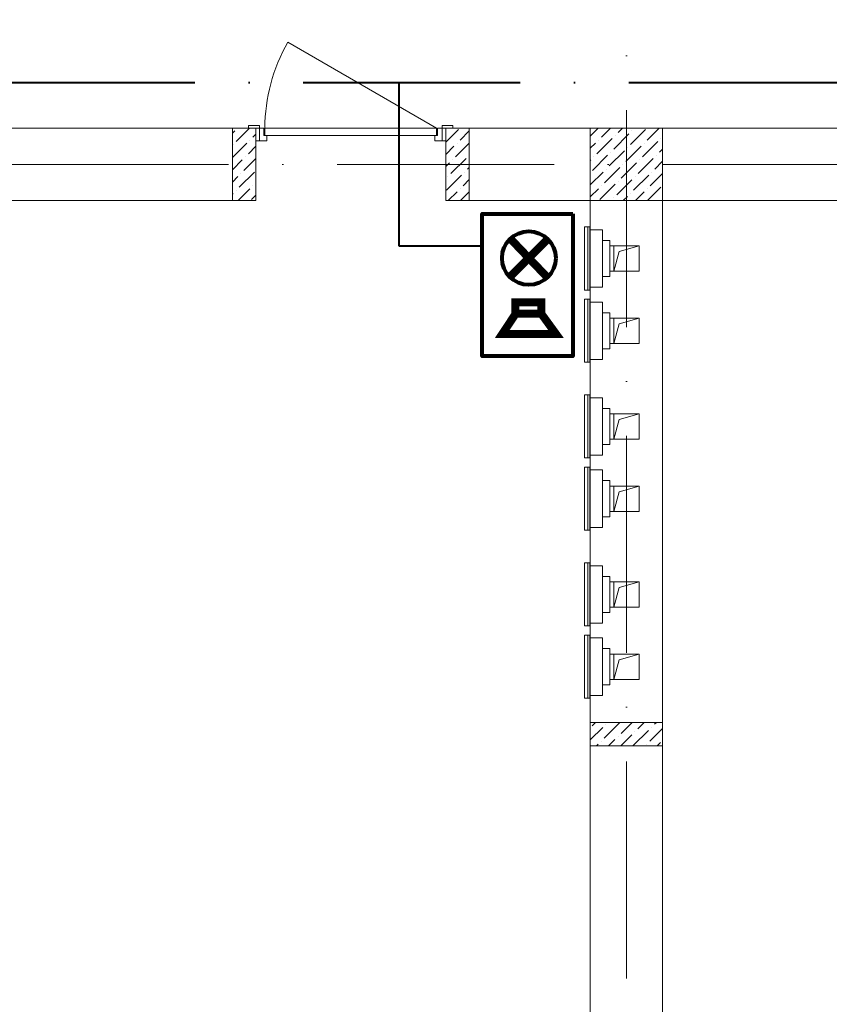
# Model space of a CAD drawing. Header units: millimetres. Extents: x 1114507 to 93926427, y 174473 to 817039.
# Tile 328 of 483: x 1921784 to 1926263, y 481657 to 487101. Entities that reach past the tile are written whole.
import ezdxf

# ---------------------------------------------------------------- set-up
doc = ezdxf.new("R2010")
doc.units = ezdxf.units.MM
doc.linetypes.add('ACAD_ISO10W100', pattern=[18, 12, -3, 0, -3])
doc.linetypes.add('ADSK_Скрыто', pattern=[6, 3, -3])
for name, color, linetype, lineweight in [('_Hidden_', 7, 'ADSK_Скрыто', 9), ('Doors', 86, 'Continuous', 13), ('Mechanical Equipment', 7, 'Continuous', 18), ('размеры', 12, 'Continuous', 15)]:
    doc.layers.add(name, color=color, linetype=linetype, lineweight=lineweight)
doc.layers.add('ventilatsiya', color=7, linetype='Continuous')

# ---------------------------------------------------------------- blocks, each defined once
blk = doc.blocks.new('blokqav3mak')
at = {"color": 1, "linetype": 'ACAD_ISO10W100', "lineweight": 0, "ltscale": 100}
for p, q in [((1612766.4, 782425.1), (1612766.4, 766825.1)), ((1626766.4, 773125.1), (1599766.4, 773125.1))]:
    blk.add_line(p, q, dxfattribs=at)
at = {"lineweight": 0, "ltscale": 100}
for p, q in [((1610716.4, 773325.1), (1602966.4, 773325.1)), ((1610716.4, 772925.1), (1610716.4, 773325.1)), ((1612966.4, 773325.1), (1611766.4, 773325.1)), ((1611766.4, 772925.1), (1611766.4, 773325.1)), ((1615116.4, 773325.1), (1612966.4, 773325.1)), ((1612966.4, 773325.1), (1612966.4, 767025.1)), ((1610716.4, 772925.1), (1603366.4, 772925.1)), ((1612566.4, 772925.1), (1611766.4, 772925.1)), ((1612566.4, 772925.1), (1612566.4, 767025.1)), ((1615116.4, 772925.1), (1612966.4, 772925.1))]:
    blk.add_line(p, q, dxfattribs=at)
at = {"linetype": 'Continuous', "lineweight": 0, "ltscale": 100}
for p, q in [((1610586.4, 773297.2, 0), (1610599.3, 773310.1, 0)), ((1610607.7, 773251.2, 0), (1610681.7, 773325.1, 0)), ((1610700.3, 773276.4, 0), (1610716.4, 773292.5, 0)), ((1611766.4, 773247.5, 0), (1611837.4, 773318.5, 0)), ((1611845.8, 773259.6, 0), (1611896.4, 773310.1, 0)), ((1612566.4, 773281.7), (1612609.7, 773325.1)), ((1612628.3, 773276.3), (1612677.1, 773325.1)), ((1612695.7, 773209), (1612779.9, 773293.2)), ((1612704.1, 773284.8), (1612704.1, 773284.8)), ((1612720.9, 773301.6), (1612744.5, 773325.1)), ((1612788.3, 773234.2), (1612872.5, 773318.4)), ((1612796.7, 773310), (1612796.7, 773310)), ((1612880.9, 773259.5), (1612946.5, 773325.1)), ((1610586.4, 773162.5, 0), (1610666.7, 773242.8, 0)), ((1610590.9, 773234.3, 0), (1610590.9, 773234.3, 0)), ((1610683.5, 773259.6, 0), (1610683.5, 773259.6, 0)), ((1611820.6, 773167, 0), (1611896.4, 773242.8, 0)), ((1611829, 773242.8, 0), (1611829, 773242.8, 0)), ((1612566.4, 773214.4), (1612594.7, 773242.7)), ((1612603.1, 773183.7), (1612687.3, 773267.9)), ((1612611.5, 773259.5), (1612611.5, 773259.5)), ((1612855.7, 773166.9), (1612939.8, 773251.1)), ((1612864.1, 773242.7), (1612864.1, 773242.7)), ((1612956.7, 773267.9), (1612956.7, 773267.9)), ((1610675.1, 773183.8, 0), (1610716.4, 773225.1, 0)), ((1611766.4, 773180.1, 0), (1611812.2, 773225.9, 0)), ((1611896.3, 773175.4, 0), (1611896.3, 773175.4, 0)), ((1612577.8, 773091.1), (1612662, 773175.3)), ((1612670.4, 773116.4), (1612754.6, 773200.6)), ((1612678.9, 773192.2), (1612678.9, 773192.2)), ((1612763, 773141.6), (1612847.2, 773225.8)), ((1612771.5, 773217.4), (1612771.5, 773217.4)), ((1612931.4, 773175.3), (1612931.4, 773175.3)), ((1612948.3, 773192.2), (1612966.4, 773210.2)), ((1610586.4, 773095.1, 0), (1610641.4, 773150.1, 0)), ((1610649.8, 773091.2, 0), (1610716.4, 773157.7, 0)), ((1610658.2, 773167, 0), (1610658.2, 773167, 0)), ((1611766.4, 773112.8, 0), (1611786.9, 773133.3, 0)), ((1611795.3, 773074.4, 0), (1611879.5, 773158.6, 0)), ((1611803.7, 773150.1, 0), (1611803.7, 773150.1, 0)), ((1612566.4, 773147), (1612569.4, 773150.1)), ((1612586.2, 773166.9), (1612586.2, 773166.9)), ((1612737.8, 773049), (1612822, 773133.2)), ((1612746.2, 773124.8), (1612746.2, 773124.8)), ((1612830.4, 773074.3), (1612914.6, 773158.5)), ((1612838.8, 773150.1), (1612838.8, 773150.1)), ((1612923, 773099.5), (1612966.4, 773142.9)), ((1610624.6, 772998.6, 0), (1610708.8, 773082.8, 0)), ((1610633, 773074.4, 0), (1610633, 773074.4, 0)), ((1611770.1, 772981.8, 0), (1611854.2, 773066, 0)), ((1611871.1, 773082.8, 0), (1611871.1, 773082.8, 0)), ((1611887.9, 773099.6, 0), (1611896.4, 773108.1, 0)), ((1612566.4, 773012.3), (1612636.8, 773082.7)), ((1612645.2, 773023.8), (1612729.4, 773108)), ((1612653.6, 773099.5), (1612653.6, 773099.5)), ((1612805.1, 772981.7), (1612889.3, 773065.9)), ((1612897.7, 773006.9), (1612966.4, 773075.5)), ((1612906.2, 773082.7), (1612906.2, 773082.7)), ((1610586.4, 773027.7, 0), (1610616.1, 773057.5, 0)), ((1611778.5, 773057.5, 0), (1611778.5, 773057.5, 0)), ((1611862.7, 773007, 0), (1611896.4, 773040.7, 0)), ((1612619.9, 772931.2), (1612704.1, 773015.4)), ((1612712.5, 772956.4), (1612796.7, 773040.6)), ((1612720.9, 773032.2), (1612720.9, 773032.2)), ((1612813.6, 773057.4), (1612813.6, 773057.4)), ((1610586.4, 772960.4, 0), (1610590.9, 772964.9, 0)), ((1610607.7, 772981.8, 0), (1610607.7, 772981.8, 0)), ((1610618.4, 772925.1, 0), (1610683.5, 772990.2, 0)), ((1610691.9, 772931.3, 0), (1610716.4, 772955.7, 0)), ((1610700.3, 773007, 0), (1610700.3, 773007, 0)), ((1611780.7, 772925.1, 0), (1611829, 772973.3, 0)), ((1611845.8, 772990.2, 0), (1611845.8, 772990.2, 0)), ((1611848.1, 772925.1, 0), (1611896.4, 772973.4, 0)), ((1612566.4, 772944.9), (1612611.5, 772990.1)), ((1612628.3, 773006.9), (1612628.3, 773006.9)), ((1612788.3, 772964.8), (1612788.3, 772964.8)), ((1612815.9, 772925.1), (1612864.1, 772973.3)), ((1612880.9, 772990.1), (1612880.9, 772990.1)), ((1612883.3, 772925.1), (1612956.7, 772998.5)), ((1612695.7, 772939.6), (1612695.7, 772939.6)), ((1612748.6, 772925.1), (1612771.5, 772948)), ((1612965.1, 772939.6), (1612966.4, 772940.8)), ((1612576.3, 770021.1, 0), (1612595.4, 770040.1, 0)), ((1612643.7, 769953.7, 0), (1612727.9, 770037.9, 0)), ((1612652.1, 770029.5, 0), (1612652.1, 770029.5, 0)), ((1612736.3, 769979, 0), (1612797.4, 770040.1, 0)), ((1612828.9, 770004.2, 0), (1612864.8, 770040.1, 0)), ((1612921.5, 770029.5, 0), (1612932.1, 770040.1, 0)), ((1612566.4, 769943.7, 0), (1612635.3, 770012.7, 0)), ((1612719.5, 769962.1, 0), (1612719.5, 769962.1, 0)), ((1612734.8, 769910.1, 0), (1612795.2, 769970.6, 0)), ((1612803.7, 769911.6, 0), (1612887.8, 769995.8, 0)), ((1612812.1, 769987.4, 0), (1612812.1, 769987.4, 0)), ((1612896.3, 769936.9, 0), (1612966.4, 770007, 0)), ((1612904.7, 770012.7, 0), (1612904.7, 770012.7, 0)), ((1612600.1, 769910.1, 0), (1612610, 769920.1, 0)), ((1612626.9, 769936.9, 0), (1612626.9, 769936.9, 0)), ((1612667.4, 769910.1, 0), (1612702.6, 769945.3, 0)), ((1612879.4, 769920.1, 0), (1612879.4, 769920.1, 0)), ((1612936.8, 769910.1, 0), (1612955.2, 769928.5, 0))]:
    blk.add_line(p, q, dxfattribs=at)
at = {"layer": '_Hidden_', "color": 5, "lineweight": 0}
for p, q in [((1612562.5, 772779.5), (1612563, 772779.5)), ((1612566.4, 772763.5), (1612566.4, 772763.9)), ((1612566.4, 772763.9), (1612566.4, 772763.5)), ((1612609.4, 772763.9), (1612609.4, 772763.5)), ((1612609.4, 772763.5), (1612609.4, 772763.9)), ((1612633.4, 772763.5), (1612633.4, 772763.9)), ((1612633.4, 772763.9), (1612633.4, 772763.5)), ((1612563, 772430.6), (1612562.5, 772430.6)), ((1612566.4, 772446.2), (1612566.4, 772445.9)), ((1612566.4, 772445.9), (1612566.4, 772446.2)), ((1612609.4, 772446.2), (1612609.4, 772445.9)), ((1612609.4, 772445.9), (1612609.4, 772446.2)), ((1612633.4, 772445.9), (1612633.4, 772446.2)), ((1612633.4, 772446.2), (1612633.4, 772445.9)), ((1612562.5, 772380), (1612563, 772380)), ((1612566.4, 772364), (1612566.4, 772364.3)), ((1612566.4, 772364.3), (1612566.4, 772364)), ((1612609.4, 772364.3), (1612609.4, 772364)), ((1612609.4, 772364), (1612609.4, 772364.3)), ((1612633.4, 772364), (1612633.4, 772364.3)), ((1612633.4, 772364.3), (1612633.4, 772364)), ((1612563, 772031.1), (1612562.5, 772031.1)), ((1612566.4, 772046.7), (1612566.4, 772046.3)), ((1612566.4, 772046.3), (1612566.4, 772046.7)), ((1612609.4, 772046.7), (1612609.4, 772046.3)), ((1612609.4, 772046.3), (1612609.4, 772046.7)), ((1612633.4, 772046.3), (1612633.4, 772046.7)), ((1612633.4, 772046.7), (1612633.4, 772046.3)), ((1612562.5, 771850.8), (1612563, 771850.8)), ((1612566.4, 771834.8), (1612566.4, 771835.1)), ((1612566.4, 771835.1), (1612566.4, 771834.8)), ((1612609.4, 771835.1), (1612609.4, 771834.8)), ((1612609.4, 771834.8), (1612609.4, 771835.1)), ((1612633.4, 771834.8), (1612633.4, 771835.1)), ((1612633.4, 771835.1), (1612633.4, 771834.8)), ((1612563, 771501.9), (1612562.5, 771501.9)), ((1612566.4, 771517.5), (1612566.4, 771517.1)), ((1612566.4, 771517.1), (1612566.4, 771517.5)), ((1612609.4, 771517.5), (1612609.4, 771517.1)), ((1612609.4, 771517.1), (1612609.4, 771517.5)), ((1612633.4, 771517.1), (1612633.4, 771517.5)), ((1612633.4, 771517.5), (1612633.4, 771517.1)), ((1612562.5, 771451.2), (1612563, 771451.2)), ((1612566.4, 771435.2), (1612566.4, 771435.6)), ((1612566.4, 771435.6), (1612566.4, 771435.2)), ((1612609.4, 771435.6), (1612609.4, 771435.2)), ((1612609.4, 771435.2), (1612609.4, 771435.6)), ((1612633.4, 771435.2), (1612633.4, 771435.6)), ((1612633.4, 771435.6), (1612633.4, 771435.2)), ((1612566.4, 771117.9), (1612566.4, 771117.6)), ((1612566.4, 771117.6), (1612566.4, 771117.9)), ((1612609.4, 771117.9), (1612609.4, 771117.6)), ((1612609.4, 771117.6), (1612609.4, 771117.9)), ((1612633.4, 771117.6), (1612633.4, 771117.9)), ((1612633.4, 771117.9), (1612633.4, 771117.6)), ((1612563, 771102.3), (1612562.5, 771102.3)), ((1612562.5, 770922), (1612563, 770922)), ((1612566.4, 770906), (1612566.4, 770906.4)), ((1612566.4, 770906.4), (1612566.4, 770906)), ((1612609.4, 770906.4), (1612609.4, 770906)), ((1612609.4, 770906), (1612609.4, 770906.4)), ((1612633.4, 770906), (1612633.4, 770906.4)), ((1612633.4, 770906.4), (1612633.4, 770906)), ((1612563, 770573.1), (1612562.5, 770573.1)), ((1612566.4, 770588.7), (1612566.4, 770588.4)), ((1612566.4, 770588.4), (1612566.4, 770588.7)), ((1612609.4, 770588.7), (1612609.4, 770588.4)), ((1612609.4, 770588.4), (1612609.4, 770588.7)), ((1612633.4, 770588.4), (1612633.4, 770588.7)), ((1612633.4, 770588.7), (1612633.4, 770588.4)), ((1612562.5, 770522.5), (1612563, 770522.5)), ((1612566.4, 770506.5), (1612566.4, 770506.8)), ((1612566.4, 770506.8), (1612566.4, 770506.5)), ((1612609.4, 770506.8), (1612609.4, 770506.5)), ((1612609.4, 770506.5), (1612609.4, 770506.8)), ((1612633.4, 770506.5), (1612633.4, 770506.8)), ((1612633.4, 770506.8), (1612633.4, 770506.5)), ((1612566.4, 770189.2), (1612566.4, 770188.8)), ((1612566.4, 770188.8), (1612566.4, 770189.2)), ((1612609.4, 770189.2), (1612609.4, 770188.8)), ((1612609.4, 770188.8), (1612609.4, 770189.2)), ((1612633.4, 770188.8), (1612633.4, 770189.2)), ((1612633.4, 770189.2), (1612633.4, 770188.8)), ((1612563, 770173.6), (1612562.5, 770173.6))]:
    blk.add_line(p, q, dxfattribs=at)
at = {"layer": 'Doors', "lineweight": 0}
for p, q in [((1611716.4, 773325.1), (1610893.6, 773800.1)), ((1610736.4, 773340.1), (1610676.4, 773340.1)), ((1610676.4, 773340.1), (1610676.4, 773325.1)), ((1610736.4, 773325.1), (1610736.4, 773340.1)), ((1611806.4, 773340.1), (1611746.4, 773340.1)), ((1611746.4, 773340.1), (1611746.4, 773325.1)), ((1611806.4, 773325.1), (1611806.4, 773340.1)), ((1610676.4, 773325.1), (1610736.4, 773325.1)), ((1610736.4, 773325.1), (1610716.4, 773325.1)), ((1610716.4, 773325.1), (1610716.4, 773255.1)), ((1610736.4, 773255.1), (1610736.4, 773325.1)), ((1610736.4, 773325.1), (1610761.4, 773325.1)), ((1610736.4, 773255.1), (1610736.4, 773325.1)), ((1610761.4, 773325.1), (1610761.4, 773285.1)), ((1610761.4, 773285.1), (1610776.4, 773285.1)), ((1611716.4, 773325.1), (1610766.4, 773325.1)), ((1610766.4, 773325.1), (1610766.4, 773285.1)), ((1610766.4, 773285.1), (1611716.4, 773285.1)), ((1610776.4, 773285.1), (1610776.4, 773255.1)), ((1611706.4, 773285.1), (1611706.4, 773255.1)), ((1611721.4, 773285.1), (1611706.4, 773285.1)), ((1611716.4, 773285.1), (1611716.4, 773325.1)), ((1611746.4, 773325.1), (1611721.4, 773325.1)), ((1611721.4, 773325.1), (1611721.4, 773285.1)), ((1611746.4, 773255.1), (1611746.4, 773325.1)), ((1611746.4, 773255.1), (1611746.4, 773325.1)), ((1611746.4, 773325.1), (1611766.4, 773325.1)), ((1611746.4, 773325.1), (1611806.4, 773325.1)), ((1611766.4, 773325.1), (1611766.4, 773255.1)), ((1610716.4, 773255.1), (1610736.4, 773255.1)), ((1610776.4, 773255.1), (1610736.4, 773255.1)), ((1611706.4, 773255.1), (1611746.4, 773255.1)), ((1611766.4, 773255.1), (1611746.4, 773255.1))]:
    blk.add_line(p, q, dxfattribs=at)
blk.add_arc((1611716.4, 773325.1), 950, 150, 180, dxfattribs=at)
at = {"layer": 'Mechanical Equipment', "color": 5, "lineweight": 0}
for p, q in [((1612534.3, 772779.5), (1612534.3, 772430.6)), ((1612534.3, 772779.5), (1612543.9, 772779.5)), ((1612543.9, 772779.5), (1612553.3, 772779.5)), ((1612553.3, 772779.5), (1612563, 772779.5)), ((1612553.3, 772430.6), (1612553.3, 772779.5)), ((1612563, 772430.6), (1612563, 772779.5)), ((1612563.3, 772430.6), (1612563.3, 772779.5)), ((1612609.4, 772763.9), (1612566.4, 772763.9)), ((1612566.4, 772753.9), (1612566.4, 772763.9)), ((1612566.4, 772763.9), (1612566.4, 772763.5)), ((1612566.4, 772455.9), (1612566.4, 772753.9)), ((1612633.4, 772763.9), (1612609.4, 772763.9)), ((1612609.4, 772763.9), (1612609.4, 772763.5)), ((1612609.4, 772763.5), (1612609.4, 772763.9)), ((1612633.4, 772763.5), (1612633.4, 772763.9)), ((1612633.4, 772763.9), (1612633.4, 772753.9)), ((1612633.4, 772753.9), (1612633.4, 772455.9)), ((1612674.6, 772704.9), (1612633.4, 772704.9)), ((1612674.6, 772704.9), (1612674.6, 772504.9)), ((1612633.4, 772504.9), (1612674.6, 772504.9)), ((1612543.9, 772430.6), (1612534.3, 772430.6)), ((1612553.3, 772430.6), (1612543.9, 772430.6)), ((1612563, 772430.6), (1612553.3, 772430.6)), ((1612566.4, 772445.9), (1612566.4, 772455.9)), ((1612566.4, 772446.2), (1612566.4, 772445.9)), ((1612566.4, 772445.9), (1612609.4, 772445.9)), ((1612609.4, 772446.2), (1612609.4, 772445.9)), ((1612609.4, 772445.9), (1612609.4, 772446.2)), ((1612609.4, 772445.9), (1612633.4, 772445.9)), ((1612633.4, 772455.9), (1612633.4, 772445.9)), ((1612633.4, 772445.9), (1612633.4, 772446.2)), ((1612534.3, 772380), (1612534.3, 772031.1)), ((1612534.3, 772380), (1612543.9, 772380)), ((1612543.9, 772380), (1612553.3, 772380)), ((1612553.3, 772380), (1612563, 772380)), ((1612553.3, 772031.1), (1612553.3, 772380)), ((1612563, 772031.1), (1612563, 772380)), ((1612563.3, 772031.1), (1612563.3, 772380)), ((1612609.4, 772364.3), (1612566.4, 772364.3)), ((1612566.4, 772354.3), (1612566.4, 772364.3)), ((1612566.4, 772364.3), (1612566.4, 772364)), ((1612633.4, 772364.3), (1612609.4, 772364.3)), ((1612609.4, 772364.3), (1612609.4, 772364)), ((1612609.4, 772364), (1612609.4, 772364.3)), ((1612633.4, 772364), (1612633.4, 772364.3)), ((1612633.4, 772364.3), (1612633.4, 772354.3)), ((1612566.4, 772056.3), (1612566.4, 772354.3)), ((1612633.4, 772354.3), (1612633.4, 772056.3)), ((1612674.6, 772305.3), (1612633.4, 772305.3)), ((1612674.6, 772305.3), (1612674.6, 772105.3)), ((1612633.4, 772105.3), (1612674.6, 772105.3)), ((1612543.9, 772031.1), (1612534.3, 772031.1)), ((1612553.3, 772031.1), (1612543.9, 772031.1)), ((1612563, 772031.1), (1612553.3, 772031.1)), ((1612566.4, 772046.3), (1612566.4, 772056.3)), ((1612566.4, 772046.7), (1612566.4, 772046.3)), ((1612566.4, 772046.3), (1612609.4, 772046.3)), ((1612609.4, 772046.7), (1612609.4, 772046.3)), ((1612609.4, 772046.3), (1612609.4, 772046.7)), ((1612609.4, 772046.3), (1612633.4, 772046.3)), ((1612633.4, 772056.3), (1612633.4, 772046.3)), ((1612633.4, 772046.3), (1612633.4, 772046.7)), ((1612534.3, 771850.8), (1612534.3, 771501.9)), ((1612534.3, 771850.8), (1612543.9, 771850.8)), ((1612543.9, 771850.8), (1612553.3, 771850.8)), ((1612553.3, 771850.8), (1612563, 771850.8)), ((1612553.3, 771501.9), (1612553.3, 771850.8)), ((1612563, 771501.9), (1612563, 771850.8)), ((1612563.3, 771501.9), (1612563.3, 771850.8)), ((1612609.4, 771835.1), (1612566.4, 771835.1)), ((1612566.4, 771825.1), (1612566.4, 771835.1)), ((1612566.4, 771835.1), (1612566.4, 771834.8)), ((1612566.4, 771527.1), (1612566.4, 771825.1)), ((1612633.4, 771835.1), (1612609.4, 771835.1)), ((1612609.4, 771835.1), (1612609.4, 771834.8)), ((1612609.4, 771834.8), (1612609.4, 771835.1)), ((1612633.4, 771834.8), (1612633.4, 771835.1)), ((1612633.4, 771835.1), (1612633.4, 771825.1)), ((1612633.4, 771825.1), (1612633.4, 771527.1)), ((1612674.6, 771776.1), (1612633.4, 771776.1)), ((1612674.6, 771776.1), (1612674.6, 771576.1)), ((1612633.4, 771576.1), (1612674.6, 771576.1)), ((1612543.9, 771501.9), (1612534.3, 771501.9)), ((1612553.3, 771501.9), (1612543.9, 771501.9)), ((1612563, 771501.9), (1612553.3, 771501.9)), ((1612566.4, 771517.1), (1612566.4, 771527.1)), ((1612566.4, 771517.5), (1612566.4, 771517.1)), ((1612566.4, 771517.1), (1612609.4, 771517.1)), ((1612609.4, 771517.5), (1612609.4, 771517.1)), ((1612609.4, 771517.1), (1612609.4, 771517.5)), ((1612609.4, 771517.1), (1612633.4, 771517.1)), ((1612633.4, 771527.1), (1612633.4, 771517.1)), ((1612633.4, 771517.1), (1612633.4, 771517.5)), ((1612534.3, 771451.2), (1612534.3, 771102.3)), ((1612534.3, 771451.2), (1612543.9, 771451.2)), ((1612543.9, 771451.2), (1612553.3, 771451.2)), ((1612553.3, 771451.2), (1612563, 771451.2)), ((1612553.3, 771102.3), (1612553.3, 771451.2)), ((1612563, 771102.3), (1612563, 771451.2)), ((1612563.3, 771102.3), (1612563.3, 771451.2)), ((1612609.4, 771435.6), (1612566.4, 771435.6)), ((1612566.4, 771425.6), (1612566.4, 771435.6)), ((1612566.4, 771435.6), (1612566.4, 771435.2)), ((1612633.4, 771435.6), (1612609.4, 771435.6)), ((1612609.4, 771435.6), (1612609.4, 771435.2)), ((1612609.4, 771435.2), (1612609.4, 771435.6)), ((1612633.4, 771435.2), (1612633.4, 771435.6)), ((1612633.4, 771435.6), (1612633.4, 771425.6)), ((1612566.4, 771127.6), (1612566.4, 771425.6)), ((1612633.4, 771425.6), (1612633.4, 771127.6)), ((1612674.6, 771376.6), (1612633.4, 771376.6)), ((1612674.6, 771376.6), (1612674.6, 771176.6)), ((1612633.4, 771176.6), (1612674.6, 771176.6)), ((1612566.4, 771117.6), (1612566.4, 771127.6)), ((1612566.4, 771117.9), (1612566.4, 771117.6)), ((1612566.4, 771117.6), (1612609.4, 771117.6)), ((1612609.4, 771117.9), (1612609.4, 771117.6)), ((1612609.4, 771117.6), (1612609.4, 771117.9)), ((1612609.4, 771117.6), (1612633.4, 771117.6)), ((1612633.4, 771127.6), (1612633.4, 771117.6)), ((1612633.4, 771117.6), (1612633.4, 771117.9)), ((1612543.9, 771102.3), (1612534.3, 771102.3)), ((1612553.3, 771102.3), (1612543.9, 771102.3)), ((1612563, 771102.3), (1612553.3, 771102.3)), ((1612534.3, 770922), (1612534.3, 770573.1)), ((1612534.3, 770922), (1612543.9, 770922)), ((1612543.9, 770922), (1612553.3, 770922)), ((1612553.3, 770922), (1612563, 770922)), ((1612553.3, 770573.1), (1612553.3, 770922)), ((1612563, 770573.1), (1612563, 770922)), ((1612563.3, 770573.1), (1612563.3, 770922)), ((1612609.4, 770906.4), (1612566.4, 770906.4)), ((1612566.4, 770896.4), (1612566.4, 770906.4)), ((1612566.4, 770906.4), (1612566.4, 770906)), ((1612566.4, 770598.4), (1612566.4, 770896.4)), ((1612633.4, 770906.4), (1612609.4, 770906.4)), ((1612609.4, 770906.4), (1612609.4, 770906)), ((1612609.4, 770906), (1612609.4, 770906.4)), ((1612633.4, 770906), (1612633.4, 770906.4)), ((1612633.4, 770906.4), (1612633.4, 770896.4)), ((1612633.4, 770896.4), (1612633.4, 770598.4)), ((1612674.6, 770847.4), (1612633.4, 770847.4)), ((1612674.6, 770847.4), (1612674.6, 770647.4)), ((1612633.4, 770647.4), (1612674.6, 770647.4)), ((1612543.9, 770573.1), (1612534.3, 770573.1)), ((1612553.3, 770573.1), (1612543.9, 770573.1)), ((1612563, 770573.1), (1612553.3, 770573.1)), ((1612566.4, 770588.4), (1612566.4, 770598.4)), ((1612566.4, 770588.7), (1612566.4, 770588.4)), ((1612566.4, 770588.4), (1612609.4, 770588.4)), ((1612609.4, 770588.7), (1612609.4, 770588.4)), ((1612609.4, 770588.4), (1612609.4, 770588.7)), ((1612609.4, 770588.4), (1612633.4, 770588.4)), ((1612633.4, 770598.4), (1612633.4, 770588.4)), ((1612633.4, 770588.4), (1612633.4, 770588.7)), ((1612534.3, 770522.5), (1612534.3, 770173.6)), ((1612534.3, 770522.5), (1612543.9, 770522.5)), ((1612543.9, 770522.5), (1612553.3, 770522.5)), ((1612553.3, 770522.5), (1612563, 770522.5)), ((1612553.3, 770173.6), (1612553.3, 770522.5)), ((1612563, 770173.6), (1612563, 770522.5)), ((1612563.3, 770173.6), (1612563.3, 770522.5)), ((1612609.4, 770506.8), (1612566.4, 770506.8)), ((1612566.4, 770496.8), (1612566.4, 770506.8)), ((1612566.4, 770506.8), (1612566.4, 770506.5)), ((1612633.4, 770506.8), (1612609.4, 770506.8)), ((1612609.4, 770506.8), (1612609.4, 770506.5)), ((1612609.4, 770506.5), (1612609.4, 770506.8)), ((1612633.4, 770506.5), (1612633.4, 770506.8)), ((1612633.4, 770506.8), (1612633.4, 770496.8)), ((1612566.4, 770198.8), (1612566.4, 770496.8)), ((1612633.4, 770496.8), (1612633.4, 770198.8)), ((1612674.6, 770447.8), (1612633.4, 770447.8)), ((1612674.6, 770447.8), (1612674.6, 770247.8)), ((1612633.4, 770247.8), (1612674.6, 770247.8)), ((1612566.4, 770188.8), (1612566.4, 770198.8)), ((1612566.4, 770189.2), (1612566.4, 770188.8)), ((1612566.4, 770188.8), (1612609.4, 770188.8)), ((1612609.4, 770189.2), (1612609.4, 770188.8)), ((1612609.4, 770188.8), (1612609.4, 770189.2)), ((1612609.4, 770188.8), (1612633.4, 770188.8)), ((1612633.4, 770198.8), (1612633.4, 770188.8)), ((1612633.4, 770188.8), (1612633.4, 770189.2)), ((1612543.9, 770173.6), (1612534.3, 770173.6)), ((1612553.3, 770173.6), (1612543.9, 770173.6)), ((1612563, 770173.6), (1612553.3, 770173.6))]:
    blk.add_line(p, q, dxfattribs=at)
at = {"layer": 'ventilatsiya', "lineweight": 0, "ltscale": 100}
for p, q in [((1612741.7, 772674.9), (1612674.6, 772674.9)), ((1612836.4, 772674.9), (1612696.4, 772674.9)), ((1612696.4, 772674.9), (1612696.4, 772534.9)), ((1612696.4, 772534.9), (1612725.5, 772643.2)), ((1612725.5, 772643.2), (1612836.4, 772674.9)), ((1612836.4, 772534.9), (1612836.4, 772674.9)), ((1612741.7, 772534.9), (1612674.6, 772534.9)), ((1612696.4, 772534.9), (1612836.4, 772534.9)), ((1612741.7, 772275.3), (1612674.6, 772275.3)), ((1612836.4, 772275.3), (1612696.4, 772275.3)), ((1612696.4, 772275.3), (1612696.4, 772135.3)), ((1612725.5, 772243.7), (1612836.4, 772275.3)), ((1612836.4, 772135.3), (1612836.4, 772275.3)), ((1612696.4, 772135.3), (1612725.5, 772243.7)), ((1612741.7, 772135.3), (1612674.6, 772135.3)), ((1612696.4, 772135.3), (1612836.4, 772135.3)), ((1612741.7, 771746.1), (1612674.6, 771746.1)), ((1612836.4, 771746.1), (1612696.4, 771746.1)), ((1612696.4, 771746.1), (1612696.4, 771606.1)), ((1612696.4, 771606.1), (1612725.5, 771714.5)), ((1612725.5, 771714.5), (1612836.4, 771746.1)), ((1612836.4, 771606.1), (1612836.4, 771746.1)), ((1612741.7, 771606.1), (1612674.6, 771606.1)), ((1612696.4, 771606.1), (1612836.4, 771606.1)), ((1612741.7, 771346.6), (1612674.6, 771346.6)), ((1612836.4, 771346.6), (1612696.4, 771346.6)), ((1612696.4, 771346.6), (1612696.4, 771206.6)), ((1612725.5, 771314.9), (1612836.4, 771346.6)), ((1612836.4, 771206.6), (1612836.4, 771346.6)), ((1612696.4, 771206.6), (1612725.5, 771314.9)), ((1612741.7, 771206.6), (1612674.6, 771206.6)), ((1612696.4, 771206.6), (1612836.4, 771206.6)), ((1612741.7, 770817.4), (1612674.6, 770817.4)), ((1612836.4, 770817.4), (1612696.4, 770817.4)), ((1612696.4, 770817.4), (1612696.4, 770677.4)), ((1612696.4, 770677.4), (1612725.5, 770785.7)), ((1612725.5, 770785.7), (1612836.4, 770817.4)), ((1612836.4, 770677.4), (1612836.4, 770817.4)), ((1612741.7, 770677.4), (1612674.6, 770677.4)), ((1612696.4, 770677.4), (1612836.4, 770677.4)), ((1612741.7, 770417.8), (1612674.6, 770417.8)), ((1612836.4, 770417.8), (1612696.4, 770417.8)), ((1612696.4, 770417.8), (1612696.4, 770277.8)), ((1612725.5, 770386.2), (1612836.4, 770417.8)), ((1612836.4, 770277.8), (1612836.4, 770417.8)), ((1612696.4, 770277.8), (1612725.5, 770386.2)), ((1612741.7, 770277.8), (1612674.6, 770277.8)), ((1612696.4, 770277.8), (1612836.4, 770277.8))]:
    blk.add_line(p, q, dxfattribs=at)
at = {"layer": 'размеры', "lineweight": 0, "ltscale": 5}
for p, q in [((1610586.4, 773325.1), (1610716.4, 773325.1)), ((1610586.4, 772925.1), (1610586.4, 773325.1)), ((1610716.4, 773325.1), (1610716.4, 772925.1)), ((1611896.4, 773325.1), (1611766.4, 773325.1)), ((1611766.4, 773325.1), (1611766.4, 772925.1)), ((1611896.4, 772925.1), (1611896.4, 773325.1)), ((1612966.4, 773325.1), (1612566.4, 773325.1)), ((1612566.4, 773325.1), (1612566.4, 772925.1)), ((1612966.4, 772925.1), (1612966.4, 773325.1)), ((1610716.4, 772925.1), (1610586.4, 772925.1)), ((1611766.4, 772925.1), (1611896.4, 772925.1)), ((1612566.4, 772925.1), (1612966.4, 772925.1)), ((1612566.4, 769910.1), (1612566.4, 770040.1)), ((1612566.4, 770040.1), (1612966.4, 770040.1)), ((1612966.4, 770040.1), (1612566.4, 770040.1)), ((1612566.4, 770040.1), (1612566.4, 769910.1)), ((1612966.4, 770040.1), (1612966.4, 769910.1)), ((1612966.4, 769910.1), (1612966.4, 770040.1)), ((1612966.4, 769910.1), (1612566.4, 769910.1)), ((1612566.4, 769910.1), (1612966.4, 769910.1))]:
    blk.add_line(p, q, dxfattribs=at)
blk = doc.blocks.new('ОПОП соуэ')
at = {"color": 96, "lineweight": 80, "ltscale": 5}
blk.add_lwpolyline([(-8.1, 12.2), (793.5, 12.2), (793.5, -497.5), (-8.1, -497.5)], close=True, dxfattribs=at)
at = {"color": 96, "lineweight": 50, "ltscale": 0.5, "const_width": 45}
for points in [[(489.7, -165.9), (489.7, -311), (557.5, -311), (668.2, -384.1), (668.2, -82.1), (554.2, -164.9), (554.2, -311)], [(241.3, -234.7), (346.5, -339.8), (135.8, -129.2)], [(554.2, -164.9), (467.8, -164.9)]]:
    blk.add_lwpolyline(points, dxfattribs=at)
at = {"color": 96, "lineweight": 20, "ltscale": 0.5, "const_width": 45}
blk.add_lwpolyline([(241.3, -234.7), (241.3, -234.7), (350.8, -130), (132.6, -338.7)], dxfattribs=at)
at = {"color": 96, "lineweight": 80, "ltscale": 0.5}
blk.add_circle((241.3, -234.7), 150.9, dxfattribs=at)

msp = doc.modelspace()

# ---------------------------------------------------------------- linework, layer by layer
at = {"color": 96, "linetype": 'ACAD_ISO10W100', "lineweight": 40, "ltscale": 100}
for p, q in [((1912552.5, 486753.9), (1937883.2, 486753.9)), ((1923883.2, 485848.5), (1923883.2, 486753.9)), ((1924342.4, 485848.5), (1923883.2, 485848.5))]:
    msp.add_line(p, q, dxfattribs=at)

# ---------------------------------------------------------------- block references
at = {"color": 0}
msp.add_blockref('blokqav3mak', (312374.3, -286823.9), dxfattribs=at)
at = {"color": 1, "lineweight": 13, "ltscale": 100, "xscale": 0.9828000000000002, "yscale": 0.9828000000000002, "zscale": 0.9828000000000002, "rotation": 270}
msp.add_blockref('ОПОП соуэ', (1924831.4, 486020.5), dxfattribs=at)

doc.saveas('drawing.dxf')
